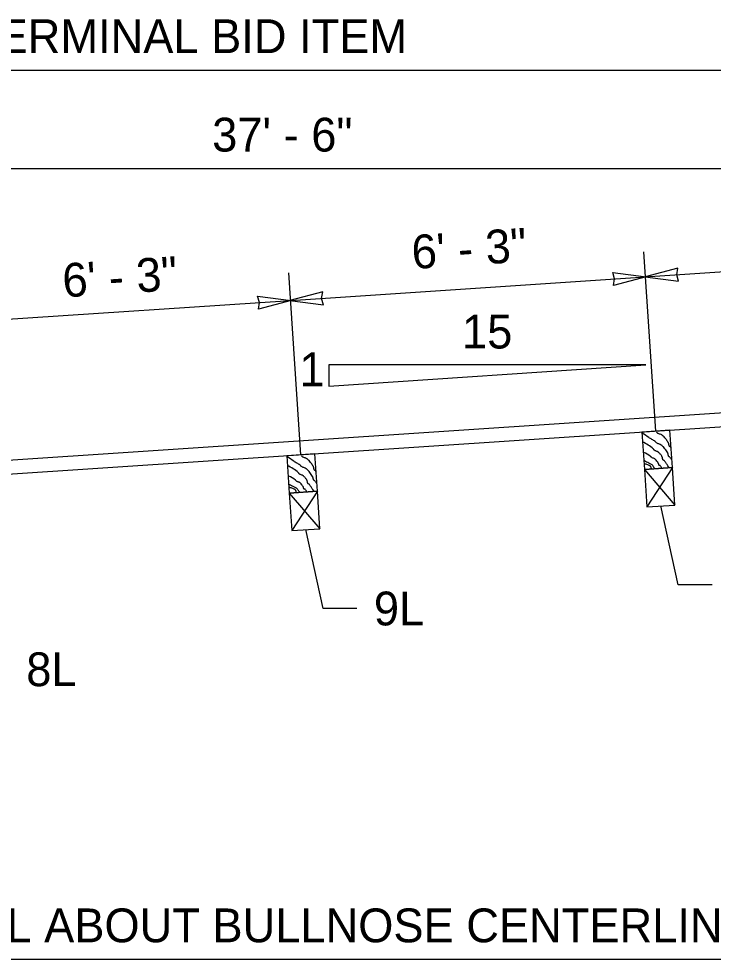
# Model space of a CAD drawing. Extents: x 1312564.2 to 1312581.5, y 1207298.4 to 1207352.6.
# Drawn here: x 1312570.104 to 1312571.742, y 1207302.284 to 1207304.502 of the extents above; entities that cross this region are included whole.
import ezdxf

# ---------------------------------------------------------------- set-up
doc = ezdxf.new("R2010")
doc.units = 0
for name, color, linetype in [('Level 13', 7, 'Continuous'), ('Level 14', 7, 'Continuous'), ('Level 15', 7, 'Continuous'), ('Level 20', 7, 'Continuous')]:
    doc.layers.add(name, color=color, linetype=linetype)

msp = doc.modelspace()

# ---------------------------------------------------------------- linework, layer by layer
at = {"layer": 'Level 13'}
for points in [[(1312571.6443803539, 1207303.4610448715), (1312571.6399685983, 1207303.4675185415), (1312571.6393084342, 1207303.4681838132), (1312571.638496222, 1207303.4687080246), (1312571.6376784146, 1207303.4692266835), (1312571.6370014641, 1207303.4698752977), (1312571.636441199, 1207303.4708190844), (1312571.636041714, 1207303.4718455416), (1312571.6355253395, 1207303.474048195), (1312571.6350528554, 1207303.4762867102), (1312571.634486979, 1207303.477870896), (1312571.6342247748, 1207303.478364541), (1312571.631164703, 1207303.4832519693), (1312571.6277973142, 1207303.4879153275), (1312571.6240395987, 1207303.4922860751), (1312571.621988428, 1207303.4943403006), (1312571.620915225, 1207303.495330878), (1312571.6198085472, 1207303.4962956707), (1312571.6183979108, 1207303.4973042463), (1312571.616868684, 1207303.498108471), (1312571.613618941, 1207303.4993654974), (1312571.6103882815, 1207303.5005900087), (1312571.6081757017, 1207303.501801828), (1312571.6075056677, 1207303.502305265), (1312571.606787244, 1207303.503066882), (1312571.6061615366, 1207303.5039433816), (1312571.6055160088, 1207303.5047995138), (1312571.6047381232, 1207303.505500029), (1312571.60101452, 1207303.5077834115), (1312571.5972059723, 1207303.5099450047), (1312571.5934069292, 1207303.5121259), (1312571.589711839, 1207303.5144671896), (1312571.5740740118, 1207303.5251555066)], [(1312571.642449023, 1207303.49001517), (1312571.6417300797, 1207303.4910643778), (1312571.64142816, 1207303.491423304), (1312571.6410700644, 1207303.491730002), (1312571.640258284, 1207303.4922544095), (1312571.6394406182, 1207303.4927729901), (1312571.6390751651, 1207303.4930724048), (1312571.638762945, 1207303.4934211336), (1312571.6382014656, 1207303.4943642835), (1312571.6378014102, 1207303.495390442), (1312571.6372852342, 1207303.4975931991), (1312571.6368137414, 1207303.4998322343), (1312571.63646954, 1207303.5009037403), (1312571.6359862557, 1207303.501910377), (1312571.6352447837, 1207303.503148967), (1312571.6344867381, 1207303.504375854), (1312571.6295340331, 1207303.5114432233), (1312571.6257732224, 1207303.515811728), (1312571.6237309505, 1207303.517872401), (1312571.6226658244, 1207303.5188688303), (1312571.6215700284, 1207303.5198415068), (1312571.6201484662, 1207303.5208311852), (1312571.618570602, 1207303.5215735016), (1312571.6151921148, 1207303.5226744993), (1312571.6119268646, 1207303.5238613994), (1312571.6104905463, 1207303.5247110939), (1312571.609267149, 1207303.525851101), (1312571.608073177, 1207303.5273548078)], [(1312571.6375867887, 1207303.4430506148), (1312571.6344968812, 1207303.4479882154), (1312571.6326312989, 1207303.4508925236), (1312571.630707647, 1207303.4537603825), (1312571.6287440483, 1207303.4565995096), (1312571.626758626, 1207303.4594176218), (1312571.6264534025, 1207303.4597426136), (1312571.6260780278, 1207303.459992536), (1312571.6252082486, 1207303.4603649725), (1312571.624332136, 1207303.4607305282), (1312571.6236325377, 1207303.4612848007), (1312571.6232910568, 1207303.4617800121), (1312571.623001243, 1207303.4623041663), (1312571.6225482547, 1207303.4634238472), (1312571.6219503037, 1207303.465840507), (1312571.6213848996, 1207303.4682874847), (1312571.620709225, 1207303.4699938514), (1312571.6203982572, 1207303.470517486), (1312571.6186550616, 1207303.4729999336), (1312571.6167630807, 1207303.475374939), (1312571.614710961, 1207303.4776212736), (1312571.61248735, 1207303.4797177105), (1312571.6113383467, 1207303.4805605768), (1312571.6100808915, 1207303.4812402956), (1312571.6073927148, 1207303.482325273), (1312571.6047269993, 1207303.4834026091), (1312571.60349762, 1207303.4840727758), (1312571.6023879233, 1207303.4849022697), (1312571.601965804, 1207303.4854906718), (1312571.6016730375, 1207303.4862016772), (1312571.6013604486, 1207303.4868926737), (1312571.6008788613, 1207303.4874210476), (1312571.5748735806, 1207303.5042927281)], [(1312571.620754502, 1207303.4419284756), (1312571.6164043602, 1207303.4482031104), (1312571.6161705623, 1207303.44842234), (1312571.6158670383, 1207303.4485484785), (1312571.6151420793, 1207303.4486438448), (1312571.6144120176, 1207303.4487339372), (1312571.6138593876, 1207303.4490634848), (1312571.6137023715, 1207303.4492973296), (1312571.6135723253, 1207303.4495452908), (1312571.6133785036, 1207303.4500760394), (1312571.6131534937, 1207303.4512241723), (1312571.6129501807, 1207303.4523874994), (1312571.6127834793, 1207303.4529372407), (1312571.6125343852, 1207303.4534456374), (1312571.6116414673, 1207303.4548620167), (1312571.6107209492, 1207303.4562664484), (1312571.6087596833, 1207303.4590030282), (1312571.605376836, 1207303.4627905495), (1312571.6047465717, 1207303.4633701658), (1312571.6040942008, 1207303.4639319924), (1312571.6031845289, 1207303.4645610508), (1312571.6021951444, 1207303.4650463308), (1312571.6000883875, 1207303.46576997), (1312571.5979962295, 1207303.4664717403), (1312571.5965704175, 1207303.4672055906), (1312571.5963523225, 1207303.4673577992), (1312571.5961409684, 1207303.4675204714), (1312571.5955670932, 1207303.4681412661), (1312571.5950761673, 1207303.4688660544), (1312571.5945634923, 1207303.4695666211), (1312571.593924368, 1207303.4701147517), (1312571.5781409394, 1207303.4793027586)], [(1312570.8071573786, 1207303.4052306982), (1312570.8027456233, 1207303.4117043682), (1312570.802085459, 1207303.4123696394), (1312570.8012732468, 1207303.4128938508), (1312570.8004554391, 1207303.4134125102), (1312570.7997784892, 1207303.414061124), (1312570.7992182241, 1207303.4150049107), (1312570.7988187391, 1207303.416031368), (1312570.7983023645, 1207303.4182340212), (1312570.7978298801, 1207303.420472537), (1312570.797264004, 1207303.4220567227), (1312570.7970017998, 1207303.4225503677), (1312570.793941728, 1207303.4274377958), (1312570.7905743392, 1207303.432101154), (1312570.7868166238, 1207303.4364719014), (1312570.784765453, 1207303.4385261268), (1312570.7836922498, 1207303.4395167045), (1312570.7825855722, 1207303.440481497), (1312570.7811749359, 1207303.4414900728), (1312570.779645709, 1207303.4422942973), (1312570.776395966, 1207303.4435513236), (1312570.7731653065, 1207303.4447758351), (1312570.7709527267, 1207303.4459876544), (1312570.7702826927, 1207303.4464910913), (1312570.7695642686, 1207303.4472527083), (1312570.7689385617, 1207303.4481292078), (1312570.7682930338, 1207303.4489853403), (1312570.767515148, 1207303.4496858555), (1312570.763791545, 1207303.4519692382), (1312570.7599829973, 1207303.4541308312), (1312570.7561839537, 1207303.4563117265), (1312570.7524888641, 1207303.458653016), (1312570.7368510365, 1207303.469341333)], [(1312570.8052260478, 1207303.4342009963), (1312570.8045071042, 1207303.435250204), (1312570.804205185, 1207303.4356091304), (1312570.8038470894, 1207303.4359158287), (1312570.803035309, 1207303.4364402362), (1312570.802217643, 1207303.4369588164), (1312570.8018521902, 1207303.437258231), (1312570.8015399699, 1207303.43760696), (1312570.8009784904, 1207303.4385501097), (1312570.8005784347, 1207303.4395762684), (1312570.800062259, 1207303.4417790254), (1312570.7995907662, 1207303.4440180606), (1312570.799246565, 1207303.4450895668), (1312570.7987632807, 1207303.4460962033), (1312570.7980218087, 1207303.4473347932), (1312570.7972637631, 1207303.4485616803), (1312570.7923110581, 1207303.4556290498), (1312570.7885502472, 1207303.4599975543), (1312570.7865079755, 1207303.4620582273), (1312570.7854428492, 1207303.4630546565), (1312570.7843470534, 1207303.464027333), (1312570.7829254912, 1207303.4650170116), (1312570.781347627, 1207303.465759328), (1312570.7779691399, 1207303.4668603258), (1312570.7747038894, 1207303.4680472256), (1312570.773267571, 1207303.46889692), (1312570.772044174, 1207303.4700369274), (1312570.770850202, 1207303.4715406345)], [(1312571.6039624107, 1207303.4408090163), (1312571.6024143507, 1207303.4430453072), (1312571.6020707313, 1207303.4435575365), (1312571.6017355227, 1207303.4440838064), (1312571.599735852, 1207303.447312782), (1312571.5981976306, 1207303.4492407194), (1312571.5962752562, 1207303.4506908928), (1312571.5899012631, 1207303.4539876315), (1312571.5792913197, 1207303.4594752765)], [(1312570.8003638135, 1207303.3872364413), (1312570.7972739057, 1207303.3921740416), (1312570.7954083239, 1207303.39507835), (1312570.793484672, 1207303.3979462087), (1312570.7915210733, 1207303.4007853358), (1312570.789535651, 1207303.4036034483), (1312570.7892304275, 1207303.40392844), (1312570.7888550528, 1207303.4041783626), (1312570.7879852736, 1207303.4045507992), (1312570.7871091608, 1207303.404916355), (1312570.7864095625, 1207303.405470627), (1312570.7860680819, 1207303.4059658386), (1312570.7857782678, 1207303.4064899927), (1312570.7853252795, 1207303.407609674), (1312570.7847273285, 1207303.4100263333), (1312570.7841619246, 1207303.4124733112), (1312570.78348625, 1207303.4141796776), (1312570.7831752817, 1207303.4147033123), (1312570.7814320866, 1207303.4171857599), (1312570.7795401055, 1207303.4195607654), (1312570.777487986, 1207303.4218071), (1312570.775264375, 1207303.4239035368), (1312570.7741153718, 1207303.424746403), (1312570.7728579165, 1207303.4254261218), (1312570.7701697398, 1207303.4265110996), (1312570.767504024, 1207303.4275884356), (1312570.766274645, 1207303.4282586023), (1312570.7651649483, 1207303.429088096), (1312570.764742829, 1207303.4296764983), (1312570.7644500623, 1207303.430387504), (1312570.7641374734, 1207303.4310785), (1312570.763655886, 1207303.431606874), (1312570.7376506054, 1207303.4484785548)], [(1312571.5960068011, 1207303.4402786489), (1312571.5956230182, 1207303.4420328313), (1312571.595197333, 1207303.4437485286), (1312571.5946099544, 1207303.4453157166), (1312571.5942181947, 1207303.446009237), (1312571.5939912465, 1207303.4463274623), (1312571.5938691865, 1207303.4464786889), (1312571.5938059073, 1207303.4465522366), (1312571.593773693, 1207303.4465884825), (1312571.5937574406, 1207303.446606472), (1312571.5937410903, 1207303.4466243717), (1312571.593437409, 1207303.4469375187), (1312571.5931168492, 1207303.4472351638), (1312571.5924284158, 1207303.4477869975), (1312571.5908855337, 1207303.448738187), (1312571.5873216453, 1207303.4502014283), (1312571.5834744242, 1207303.4514044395), (1312571.5815773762, 1207303.4520303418), (1312571.5797688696, 1207303.4527375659)], [(1312570.783531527, 1207303.386114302), (1312570.7791813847, 1207303.3923889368), (1312570.7789475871, 1207303.392608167), (1312570.7786440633, 1207303.3927343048), (1312570.777919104, 1207303.392829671), (1312570.7771890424, 1207303.392919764), (1312570.7766364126, 1207303.393249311), (1312570.7764793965, 1207303.3934831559), (1312570.7763493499, 1207303.3937311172), (1312570.7761555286, 1207303.3942618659), (1312570.7759305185, 1207303.3954099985), (1312570.7757272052, 1207303.3965733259), (1312570.775560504, 1207303.3971230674), (1312570.77531141, 1207303.3976314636), (1312570.774418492, 1207303.3990478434), (1312570.7734979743, 1207303.4004522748), (1312570.771536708, 1207303.4031888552), (1312570.7681538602, 1207303.4069763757), (1312570.7675235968, 1207303.4075559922), (1312570.7668712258, 1207303.4081178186), (1312570.765961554, 1207303.4087468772), (1312570.7649721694, 1207303.4092321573), (1312570.7628654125, 1207303.4099557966), (1312570.7607732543, 1207303.4106575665), (1312570.7593474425, 1207303.411391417), (1312570.7591293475, 1207303.4115436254), (1312570.7589179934, 1207303.411706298), (1312570.758344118, 1207303.4123270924), (1312570.7578531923, 1207303.4130518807), (1312570.757340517, 1207303.4137524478), (1312570.756701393, 1207303.4143005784), (1312570.7409179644, 1207303.4234885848)], [(1312570.7667394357, 1207303.3849948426), (1312570.7651913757, 1207303.3872311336), (1312570.7648477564, 1207303.387743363), (1312570.7645125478, 1207303.3882696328), (1312570.7625128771, 1207303.3914986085), (1312570.7609746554, 1207303.393426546), (1312570.7590522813, 1207303.3948767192), (1312570.7526782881, 1207303.3981734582), (1312570.7420683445, 1207303.403661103)], [(1312570.7587838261, 1207303.384464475), (1312570.7584000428, 1207303.3862186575), (1312570.757974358, 1207303.387934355), (1312570.7573869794, 1207303.389501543), (1312570.7569952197, 1207303.3901950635), (1312570.7567682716, 1207303.3905132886), (1312570.7566462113, 1207303.3906645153), (1312570.7565829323, 1207303.390738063), (1312570.756550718, 1207303.390774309), (1312570.7565344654, 1207303.3907922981), (1312570.756518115, 1207303.390810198), (1312570.7562144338, 1207303.391123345), (1312570.755893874, 1207303.39142099), (1312570.7552054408, 1207303.391972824), (1312570.7536625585, 1207303.3929240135), (1312570.7500986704, 1207303.3943872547), (1312570.7462514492, 1207303.395590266), (1312570.7443544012, 1207303.396216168), (1312570.7425458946, 1207303.396923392)]]:
    msp.add_spline(points, degree=3, dxfattribs=at)
at = {"layer": 'Level 14'}
for p, q in [((1312571.5793672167, 1207303.4391693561), (1312571.6514298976, 1207303.355300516)), ((1312571.6455445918, 1207303.4435811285), (1312571.5852525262, 1207303.3508887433)), ((1312570.7421442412, 1207303.3833551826), (1312570.8142069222, 1207303.2994863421)), ((1312570.8083216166, 1207303.3877669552), (1312570.748029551, 1207303.2950745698))]:
    msp.add_line(p, q, dxfattribs=at)
at = {"layer": 'Level 15'}
for p, q in [((1312566.1858060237, 1207304.3811178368), (1312573.2567574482, 1207304.3811178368)), ((1312568.208966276, 1207304.148982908), (1312573.2541045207, 1207304.148982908)), ((1312571.6065705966, 1207303.5296558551), (1312571.5783658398, 1207303.9527324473)), ((1312571.5799718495, 1207303.8934757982), (1312572.4043531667, 1207303.9484338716)), ((1312570.7693476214, 1207303.4738416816), (1312570.7407717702, 1207303.9024847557)), ((1312570.7450828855, 1207303.8378172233), (1312571.5823058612, 1207303.893631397)), ((1312569.9222072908, 1207303.7829595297), (1312570.7450828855, 1207303.8378172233)), ((1312568.2091764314, 1207303.3364014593), (1312575.5205605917, 1207303.8238210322)), ((1312568.2113823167, 1207303.3033127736), (1312575.5205605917, 1207303.7905852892)), ((1312571.5830182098, 1207303.6856495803), (1312570.8355621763, 1207303.6856495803)), ((1312570.8355621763, 1207303.6856495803), (1312570.8355621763, 1207303.635819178)), ((1312570.8355621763, 1207303.635819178), (1312571.5830182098, 1207303.6856495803)), ((1312571.6591420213, 1207303.167155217), (1312571.6183412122, 1207303.3530946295)), ((1312570.821919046, 1207303.1113410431), (1312570.7811182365, 1207303.2972804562)), ((1312571.7388706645, 1207303.167155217), (1312571.6591420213, 1207303.167155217)), ((1312570.9016476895, 1207303.1113410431), (1312570.821919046, 1207303.1113410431)), ((1312565.7291221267, 1207302.2843292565), (1312575.5205605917, 1207302.2843292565))]:
    msp.add_line(p, q, dxfattribs=at)
for points in [[(1312571.5837560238, 1207303.8937280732), (1312571.5065934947, 1207303.8731821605), (1312571.509190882, 1207303.8887571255), (1312571.5045490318, 1207303.9038494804)], [(1312571.580855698, 1207303.8935347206), (1312571.66006269, 1207303.8834133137), (1312571.65542084, 1207303.8985056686), (1312571.6580182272, 1207303.9140806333)], [(1312570.7436327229, 1207303.837720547), (1312570.8228397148, 1207303.82759914), (1312570.8181978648, 1207303.842691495), (1312570.820795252, 1207303.8582664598)], [(1312570.7465330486, 1207303.8379138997), (1312570.669370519, 1207303.8173679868), (1312570.6719679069, 1207303.832942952), (1312570.6673260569, 1207303.848035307)], [(1312571.6396592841, 1207303.5318617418), (1312571.5734819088, 1207303.5274499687), (1312571.5793672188, 1207303.4391693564), (1312571.6455445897, 1207303.4435811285)], [(1312570.8024363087, 1207303.476047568), (1312570.7362589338, 1207303.471635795), (1312570.7421442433, 1207303.3833551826), (1312570.8083216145, 1207303.3877669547)], [(1312571.6455445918, 1207303.4435811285), (1312571.5793672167, 1207303.4391693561), (1312571.5852525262, 1207303.3508887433), (1312571.6514298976, 1207303.355300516)], [(1312570.8083216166, 1207303.3877669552), (1312570.7421442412, 1207303.3833551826), (1312570.748029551, 1207303.2950745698), (1312570.8142069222, 1207303.2994863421)]]:
    msp.add_lwpolyline(points, close=True, dxfattribs=at)

# ---------------------------------------------------------------- texts
at = {"layer": 'Level 20'}
for s, p in [(' BEAM GUARDRAIL BULL NOSE TERMINAL BID ITEM', (1312568.3479673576, 1207304.4209821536)), ('37\' - 6"', (1312570.560214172, 1207304.188847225)), ('15', (1312571.1494037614, 1207303.7244450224)), ('1', (1312570.7660534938, 1207303.6355077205)), ('9L', (1312570.9415120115, 1207303.0714767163)), ('8L', (1312570.1219565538, 1207302.9281674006)), ('SYMMETRICAL ABOUT BULLNOSE CENTERLINE', (1312569.364287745, 1207302.3241935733))]:
    msp.add_text(s, height=0.07972865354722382, dxfattribs=at).set_placement(p)
for p in [(1312571.033154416, 1207303.9116578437), (1312570.2097419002, 1207303.8447106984)]:
    msp.add_text('6\' - 3"', height=0.0797286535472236, rotation=3.81402777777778, dxfattribs=at).set_placement(p)

doc.saveas('drawing.dxf')
